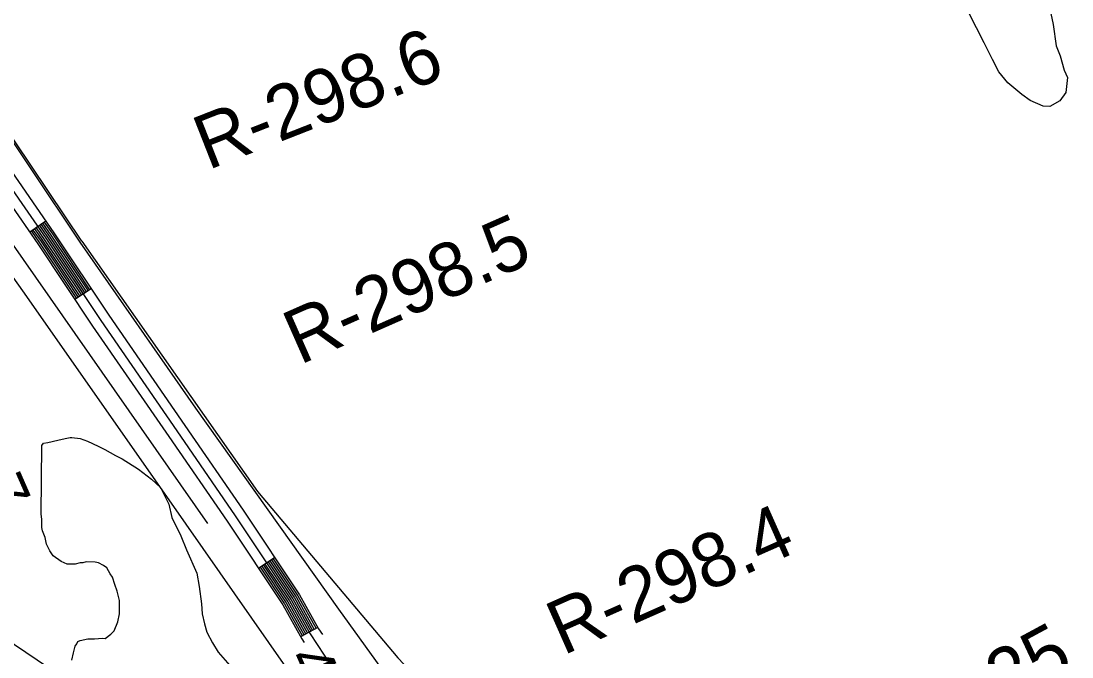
# Model space of a CAD drawing. Extents: x 3161615 to 3199515, y 867541 to 892976.
# Drawn here: x 3184215 to 3185829, y 888101 to 889078 of the extents above; entities that cross this region are included whole.
import ezdxf

# ---------------------------------------------------------------- set-up
doc = ezdxf.new("R2010")
doc.units = 0
for name, color, linetype in [('V-LEVE-TOET', 7, 'Continuous'), ('V-RIVR-RANG', 7, 'Continuous'), ('V-RIVR-RANG-IDEN', 7, 'Continuous'), ('V-ROAD-CNTR', 7, 'Continuous'), ('V-SITE-VEGE', 7, 'Continuous'), ('V-TOPO-MINR', 7, 'Continuous'), ('V-TOPO-SHOR', 7, 'Continuous')]:
    doc.layers.add(name, color=color, linetype=linetype)

msp = doc.modelspace()

# ---------------------------------------------------------------- linework, layer by layer
at = {"layer": 'V-LEVE-TOET'}
for points in [[(3185487.3, 887466.7), (3185146.2, 887691.1), (3184889.1, 887871.7), (3184848, 887900.3), (3185020.4, 887625.5), (3185029.7, 887603.3), (3185020.4, 887599.6), (3184954.9, 887593.5), (3184947.3, 887600.5), (3184923.7, 887641.7), (3184722.4, 887941.3), (3184468.1, 888304.5), (3184223.5, 888654.6), (3183913.3, 889092.9)], [(3184078.4, 889075.7), (3184305, 888738.1), (3184482.6, 888482.7), (3184702.4, 888173.9), (3184775, 888073.3), (3184802.6, 888048.9), (3184911.1, 887977.6), (3185351.3, 887706.7), (3185499.4, 887609.7)]]:
    msp.add_lwpolyline(points, dxfattribs=at)
at = {"layer": 'V-ROAD-CNTR'}
for p, q in [((3184252.7, 888770.3), (3184228, 888753.2)), ((3184322.5, 888666.3), (3184297.5, 888649.7)), ((3184604.4, 888253.4), (3184579.4, 888236.7)), ((3184670.4, 888145.9), (3184644.2, 888131.4))]:
    msp.add_line(p, q, dxfattribs=at)
for points in [[(3183734.7, 889435.9), (3183745.1, 889427.8), (3183780.8, 889392.2), (3183813.1, 889356), (3183845.3, 889312.6), (3184076.7, 888971.7), (3184240.3, 888735.4), (3184324.6, 888609), (3184441.5, 888439.5), (3184531.1, 888309.2), (3184616.8, 888180.7), (3184645.8, 888128.6), (3184649.6, 888122.7)], [(3183810.3, 889413.4), (3183836.4, 889374.9), (3183869.8, 889330), (3184101.4, 888988.6), (3184265.1, 888752.3), (3184349.5, 888625.9), (3184466.2, 888456.5), (3184555.9, 888326), (3184642.5, 888196.3), (3184671.5, 888144.1), (3184677.5, 888135)], [(3184089, 888980.1), (3184252.7, 888743.9), (3184337, 888617.5), (3184453.8, 888448), (3184543.5, 888317.6), (3184629.6, 888188.5), (3184658.6, 888136.3), (3184701.9, 888070.8), (3184734.2, 888036.8), (3184781.5, 888003), (3185053.4, 887819.7), (3185627.7, 887450.6), (3185973.3, 887213.7)], [(3184242.8, 888763.5), (3184255.2, 888745.5), (3184312.5, 888659.7)], [(3184245.3, 888765.2), (3184257.7, 888747.2), (3184315, 888661.3)], [(3184247.7, 888766.9), (3184260.2, 888748.9), (3184317.5, 888663)], [(3184250.2, 888768.6), (3184262.7, 888750.6), (3184320, 888664.6)], [(3184230.5, 888754.9), (3184242.8, 888737.1), (3184300, 888651.3)], [(3184232.9, 888756.6), (3184245.3, 888738.8), (3184302.5, 888653)], [(3184235.4, 888758.3), (3184247.8, 888740.5), (3184305, 888654.7)], [(3184237.9, 888760), (3184250.2, 888742.2), (3184307.5, 888656.3)], [(3184240.3, 888761.8), (3184252.7, 888743.9), (3184310, 888658)], [(3184594.4, 888246.7), (3184632.2, 888190.1), (3184660, 888140.1)], [(3184596.9, 888248.4), (3184634.8, 888191.6), (3184662.6, 888141.6)], [(3184599.4, 888250), (3184637.3, 888193.2), (3184665.2, 888143)], [(3184601.9, 888251.7), (3184639.9, 888194.7), (3184667.8, 888144.5)], [(3184581.9, 888238.4), (3184619.4, 888182.2), (3184646.8, 888132.8)], [(3184584.4, 888240.1), (3184622, 888183.8), (3184649.5, 888134.3)], [(3184586.9, 888241.7), (3184624.5, 888185.4), (3184652.1, 888135.7)], [(3184589.4, 888243.4), (3184627.1, 888186.9), (3184654.7, 888137.2)], [(3184591.9, 888245.1), (3184629.6, 888188.5), (3184657.3, 888138.7)]]:
    msp.add_lwpolyline(points, dxfattribs=at)
at = {"layer": 'V-SITE-VEGE'}
for points in [[(3185796.7, 889089), (3185800.3, 889072.4), (3185805, 889039.3), (3185811.2, 889024), (3185817.3, 889002.3), (3185822.3, 888990.8), (3185819.5, 888967.9), (3185810.4, 888955.3), (3185795.1, 888946.6), (3185784.9, 888946.7), (3185764.7, 888955.8), (3185752, 888964.9), (3185730.6, 888982.9), (3185716.8, 888999.6), (3185706.9, 889018.8), (3185694.5, 889044.4), (3185670.8, 889090.4)], [(3184292.6, 888095.6), (3184295.2, 888107), (3184297.9, 888117.1), (3184300.5, 888120.9), (3184301.8, 888124.7), (3184305.6, 888126), (3184317.1, 888128.4), (3184327.3, 888128.3), (3184340, 888129.4), (3184343.8, 888129.3), (3184352.8, 888135.6), (3184357.9, 888140.6), (3184363.2, 888154.6), (3184365.8, 888167.2), (3184366.1, 888187.6), (3184362.4, 888201.6), (3184358.7, 888211.8), (3184355, 888223.3), (3184351.3, 888228.4), (3184346.3, 888237.4), (3184341.2, 888241.3), (3184333.7, 888245.2), (3184328.6, 888246.5), (3184314.6, 888246.6), (3184309.5, 888245.4), (3184305.7, 888245.5), (3184298, 888243), (3184285.3, 888243.2), (3184276.5, 888247.1), (3184263.9, 888256.1), (3184258.9, 888263.8), (3184253.9, 888274), (3184251.5, 888284.2), (3184247.8, 888294.4), (3184246.5, 888299.5), (3184246.7, 888312.3), (3184245.5, 888319.9), (3184246.7, 888425.4), (3184249.3, 888429.2), (3184255.7, 888430.4), (3184271, 888434), (3184282.4, 888436.5), (3184290.1, 888437.6), (3184292.6, 888437.6), (3184305.3, 888436.2), (3184316.7, 888432.3), (3184333.1, 888424.4)], [(3184333.1, 888424.4), (3184343.3, 888419.2), (3184359.7, 888410.2), (3184369.8, 888405), (3184395.1, 888389.4), (3184415.2, 888373.9), (3184429.1, 888361.1), (3184441.5, 888335.5), (3184446.3, 888315.1), (3184460, 888287), (3184468.7, 888265.2), (3184484.8, 888229.5), (3184488.4, 888209.1), (3184491.9, 888182.3), (3184493, 888167.1), (3184496.6, 888151.8), (3184500.3, 888139), (3184509, 888122.4), (3184517.7, 888108.3), (3184535.3, 888087.8)]]:
    msp.add_lwpolyline(points, dxfattribs=at)
at = {"layer": 'V-TOPO-MINR'}
msp.add_lwpolyline([(3184486.3, 887928.9), (3183974.5, 888274.6)], dxfattribs=at)
at = {"layer": 'V-TOPO-SHOR'}
for points in [[(3184308.2, 888739.7), (3184024.4, 889161.8), (3183964.5, 889291.2), (3183936.5, 889379.8), (3183765.9, 889808.6), (3183672.7, 890026.6)], [(3184501.7, 888305.5), (3184055.6, 888944), (3183801.8, 889321.7), (3183763, 889371.4), (3183743.5, 889387.4), (3183715.2, 889399.9), (3183681.6, 889410.6), (3183653.3, 889410.7), (3183600.2, 889394.9), (3183375.1, 889287.5), (3182901.9, 889092.3)], [(3184308.2, 888739.7), (3184578, 888354.8), (3184793.3, 888099.3), (3184830.3, 888060.3), (3184975.2, 887962.5), (3185402.9, 887708.2), (3185952.5, 887368.6), (3186076.2, 887295.6), (3186095.7, 887290.3), (3186120.4, 887290.2), (3186295.3, 887164), (3186502.1, 887028.9), (3186691.1, 886893.9), (3186908.5, 886755.2), (3187023.5, 886758.4)]]:
    msp.add_lwpolyline(points, dxfattribs=at)

# ---------------------------------------------------------------- texts
at = {"layer": 'V-RIVR-RANG'}
for s, rotation, p in [('47.7', 293.6783, (3184099.8, 888477.6)), ('47.0', 293.7683, (3184622.2, 888099.4))]:
    msp.add_text(s, height=67, rotation=rotation, dxfattribs=at).set_placement(p)
at = {"layer": 'V-RIVR-RANG-IDEN'}
for s, rotation, p in [('R-298.6', 21.4631, (3184501.7, 888848.2)), ('R-298.5', 23.8214, (3184642.8, 888548.9)), ('R-298.4', 23.9124, (3185047.2, 888102.5)), ('R-298.25', 28.3715, (3185433.6, 887866.8))]:
    msp.add_text(s, height=83, rotation=rotation, dxfattribs=at).set_placement(p)

doc.saveas('drawing.dxf')
